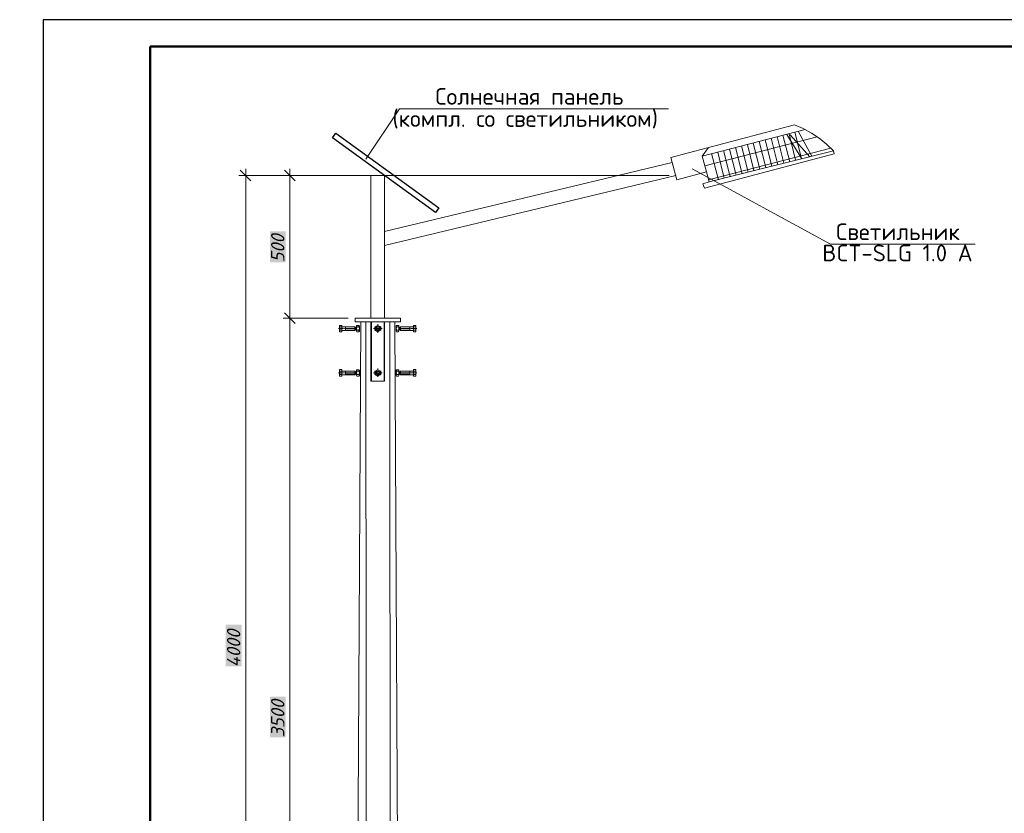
# Model space of a CAD drawing. Extents: x 4085 to 16701, y -65 to 10948.
# Tile 261 of 268: x 15303 to 15487, y 10787 to 10935. Entities that reach past the tile are written whole.
import ezdxf
from ezdxf.xclip import XClip

# ---------------------------------------------------------------- set-up
doc = ezdxf.new("R2010")
doc.units = 0
doc.header["$MEASUREMENT"] = 0
doc.header["$XCLIPFRAME"] = 0
doc.linetypes.add('CONTI', pattern=[0])
doc.layers.get('0').update_dxf_attribs({"color": 250, "linetype": 'CONTI'})
for name, color, linetype in [('(035) Откосы', 7, 'Continuous'), ('PDF _ELE. Электрооборудование (Powet equip.)', 7, 'Continuous'), ('PDF _Toshshaharnur', 5, 'Continuous'), ('PDF _Освещение', 7, 'Continuous'), ('PDF _Рамка (Sheet frame)', 7, 'Continuous'), ('PDF _Текст', 7, 'Continuous')]:
    doc.layers.add(name, color=color, linetype=linetype)
doc.layers.add('0ZG - GOR-INCE', color=5, linetype='Continuous', lineweight=15)
doc.styles.add('PDF ISOCPEUR', font='isocpeur.TTF')
doc.styles.add('PDF ISOCPEUR Italic', font='isocpeui.ttf')
doc.styles.get("Standard").update_dxf_attribs({"font": 'times.ttf'})
doc.linetypes.add('ОТКОСЫ_НЕУКР1', pattern='A,0.5,["|",Standard,S=-1.2,R=0,X=0,Y=1.2],1,["|",Standard,S=-0.5,R=0,X=0,Y=0.5],0.5', length=2)

# ---------------------------------------------------------------- blocks, each defined once
blk = doc.blocks.new('DWQDWQDWQDW')
at = {"layer": '(035) Откосы', "color": 253, "linetype": 'ОТКОСЫ_НЕУКР1', "ltscale": 1.5, "elevation": -0.62, "flags": 128}
blk.add_lwpolyline([(17034.92, 8915.01), (17056.43, 8927.39)], dxfattribs=at)
at = {"color": 253, "linetype": 'Continuous', "elevation": -0.62}
blk.add_lwpolyline([(17033.97, 8917.34), (17056.74, 8930.45)], dxfattribs=at)
blk = doc.blocks.new('A$C10aa157c')
at = {"layer": '0ZG - GOR-INCE', "linetype": 'Continuous', "rotation": 1.343740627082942}
blk.add_blockref('DWQDWQDWQDW', (-16693.37, -9279.94, -1.22), dxfattribs=at)
blk = doc.blocks.new('A$Cc4c8f544')
at = {"layer": 'PDF _ELE. Электрооборудование (Powet equip.)', "lineweight": 0}
for points in [[(-40751, 10712), (-40120, 11656), (-35090, 11656)], [(-34650, 10535), (-32063, 9125), (-29354, 9125)], [(-41199, 7575), (-41242, 7575), (-41246, 7588)], [(-41195, 7512), (-40958, 7512), (-40945, 7525), (-40945, 7567), (-40958, 7580), (-41195, 7580)], [(-41132, 7512), (-41132, 7580)], [(-41132, 7575), (-40954, 7575)], [(-40958, 7512), (-40958, 7580)], [(-40873, 7588), (-40882, 7575), (-40920, 7575), (-40924, 7588)], [(-40586, 7571), (-40586, 7520)], [(-40535, 7605), (-40577, 7580)], [(-40530, 7605), (-40530, 7609), (-40530, 7626)], [(-40530, 7588), (-40530, 7601)], [(-40530, 7563), (-40530, 7580), (-40530, 7584)], [(-40530, 7558), (-40530, 7558)], [(-40530, 7537), (-40530, 7554)], [(-40484, 7580), (-40526, 7605)], [(-40475, 7520), (-40475, 7571)], [(-40188, 7588), (-40179, 7575), (-40141, 7575), (-40137, 7588)], [(-39866, 7512), (-40103, 7512), (-40116, 7525), (-40116, 7567), (-40103, 7580), (-39866, 7580)], [(-39929, 7575), (-40107, 7575)], [(-40103, 7512), (-40103, 7580)], [(-39929, 7512), (-39929, 7580)], [(-39862, 7575), (-39819, 7575), (-39815, 7588)], [(-41263, 7546), (-41246, 7546), (-41242, 7546)], [(-41199, 7516), (-41242, 7516), (-41246, 7503)], [(-41237, 7546), (-41221, 7546), (-41216, 7546)], [(-41212, 7546), (-41199, 7546)], [(-41195, 7546), (-41191, 7546), (-41174, 7546)], [(-41170, 7546), (-41170, 7546)], [(-41166, 7546), (-41149, 7546)], [(-41144, 7546), (-41144, 7546)], [(-41140, 7546), (-41123, 7546), (-41119, 7546)], [(-41132, 7516), (-40954, 7516)], [(-41115, 7546), (-41102, 7546)], [(-41098, 7546), (-41094, 7546), (-41077, 7546)], [(-41072, 7546), (-41068, 7546), (-41051, 7546)], [(-41047, 7546), (-41047, 7546)], [(-41043, 7546), (-41026, 7546), (-41022, 7546)], [(-41017, 7546), (-41005, 7546)], [(-41000, 7546), (-40996, 7546)], [(-40992, 7546), (-40979, 7546)], [(-40975, 7546), (-40971, 7546), (-40954, 7546)], [(-40950, 7546), (-40950, 7546)], [(-40945, 7546), (-40928, 7546)], [(-40873, 7503), (-40882, 7516), (-40920, 7516), (-40924, 7503)], [(-40611, 7546), (-40594, 7546), (-40590, 7546)], [(-40586, 7546), (-40573, 7546)], [(-40569, 7546), (-40564, 7546), (-40547, 7546)], [(-40543, 7546), (-40543, 7546)], [(-40539, 7546), (-40522, 7546)], [(-40530, 7533), (-40530, 7533)], [(-40530, 7508), (-40530, 7512), (-40530, 7529)], [(-40530, 7491), (-40530, 7503)], [(-40530, 7465), (-40530, 7482), (-40530, 7486)], [(-40526, 7486), (-40484, 7512)], [(-40518, 7546), (-40518, 7546)], [(-40514, 7546), (-40497, 7546), (-40492, 7546)], [(-40488, 7546), (-40475, 7546)], [(-40471, 7546), (-40467, 7546), (-40450, 7546)], [(-40188, 7503), (-40179, 7516), (-40141, 7516), (-40137, 7503)], [(-40116, 7546), (-40133, 7546)], [(-40111, 7546), (-40111, 7546)], [(-40086, 7546), (-40090, 7546), (-40107, 7546)], [(-39929, 7516), (-40107, 7516)], [(-40069, 7546), (-40082, 7546)], [(-40061, 7546), (-40065, 7546)], [(-40044, 7546), (-40056, 7546)], [(-40018, 7546), (-40035, 7546), (-40039, 7546)], [(-40014, 7546), (-40014, 7546)], [(-39989, 7546), (-39993, 7546), (-40010, 7546)], [(-39963, 7546), (-39967, 7546), (-39984, 7546)], [(-39946, 7546), (-39959, 7546)], [(-39921, 7546), (-39938, 7546), (-39942, 7546)], [(-39917, 7546), (-39917, 7546)], [(-39895, 7546), (-39912, 7546)], [(-39891, 7546), (-39891, 7546)], [(-39866, 7546), (-39870, 7546), (-39887, 7546)], [(-39849, 7546), (-39862, 7546)], [(-39862, 7516), (-39819, 7516), (-39815, 7503)], [(-39823, 7546), (-39840, 7546), (-39845, 7546)], [(-39798, 7546), (-39815, 7546), (-39819, 7546)], [(-41263, 6716), (-41246, 6716), (-41242, 6716)], [(-41199, 6746), (-41242, 6746), (-41246, 6758)], [(-41199, 6686), (-41242, 6686), (-41246, 6674)], [(-41237, 6716), (-41221, 6716), (-41216, 6716)], [(-41212, 6716), (-41199, 6716)], [(-41195, 6682), (-40958, 6682), (-40945, 6695), (-40945, 6737), (-40958, 6750), (-41195, 6750)], [(-41195, 6716), (-41191, 6716), (-41174, 6716)], [(-41170, 6716), (-41170, 6716)], [(-41166, 6716), (-41149, 6716)], [(-41144, 6716), (-41144, 6716)], [(-41140, 6716), (-41123, 6716), (-41119, 6716)], [(-41132, 6682), (-41132, 6750)], [(-41132, 6746), (-40954, 6746)], [(-41132, 6690), (-40954, 6690)], [(-41115, 6716), (-41102, 6716)], [(-41098, 6716), (-41094, 6716), (-41077, 6716)], [(-41072, 6716), (-41068, 6716), (-41051, 6716)], [(-41047, 6716), (-41047, 6716)], [(-41043, 6716), (-41026, 6716), (-41022, 6716)], [(-41017, 6716), (-41005, 6716)], [(-41000, 6716), (-40996, 6716)], [(-40992, 6716), (-40979, 6716)], [(-40975, 6716), (-40971, 6716), (-40954, 6716)], [(-40958, 6682), (-40958, 6750)], [(-40950, 6716), (-40950, 6716)], [(-40945, 6716), (-40928, 6716)], [(-40873, 6758), (-40882, 6746), (-40920, 6746), (-40924, 6758)], [(-40873, 6678), (-40882, 6686), (-40920, 6686), (-40924, 6678)], [(-40611, 6716), (-40594, 6716), (-40590, 6716)], [(-40586, 6741), (-40586, 6690)], [(-40586, 6716), (-40573, 6716)], [(-40535, 6775), (-40577, 6750)], [(-40569, 6716), (-40564, 6716), (-40547, 6716)], [(-40543, 6716), (-40543, 6716)], [(-40539, 6716), (-40522, 6716)], [(-40530, 6784), (-40530, 6796)], [(-40530, 6758), (-40530, 6775), (-40530, 6779)], [(-40530, 6754), (-40530, 6754)], [(-40530, 6733), (-40530, 6750)], [(-40530, 6729), (-40530, 6729)], [(-40530, 6703), (-40530, 6707), (-40530, 6724)], [(-40530, 6686), (-40530, 6699)], [(-40530, 6661), (-40530, 6678), (-40530, 6682)], [(-40530, 6640), (-40530, 6652), (-40530, 6657)], [(-40484, 6750), (-40526, 6775)], [(-40526, 6657), (-40484, 6682)], [(-40518, 6716), (-40518, 6716)], [(-40514, 6716), (-40497, 6716), (-40492, 6716)], [(-40488, 6716), (-40475, 6716)], [(-40475, 6690), (-40475, 6741)], [(-40471, 6716), (-40467, 6716), (-40450, 6716)], [(-40188, 6758), (-40179, 6746), (-40141, 6746), (-40137, 6758)], [(-40188, 6678), (-40179, 6686), (-40141, 6686), (-40137, 6678)], [(-40116, 6716), (-40133, 6716)], [(-39866, 6682), (-40103, 6682), (-40116, 6695), (-40116, 6737), (-40103, 6750), (-39866, 6750)], [(-40111, 6716), (-40111, 6716)], [(-39929, 6746), (-40107, 6746)], [(-40086, 6716), (-40090, 6716), (-40107, 6716)], [(-39929, 6690), (-40107, 6690)], [(-40103, 6682), (-40103, 6750)], [(-40069, 6716), (-40082, 6716)], [(-40061, 6716), (-40065, 6716)], [(-40044, 6716), (-40056, 6716)], [(-40018, 6716), (-40035, 6716), (-40039, 6716)], [(-40014, 6716), (-40014, 6716)], [(-39989, 6716), (-39993, 6716), (-40010, 6716)], [(-39963, 6716), (-39967, 6716), (-39984, 6716)], [(-39946, 6716), (-39959, 6716)], [(-39921, 6716), (-39938, 6716), (-39942, 6716)], [(-39929, 6682), (-39929, 6750)], [(-39917, 6716), (-39917, 6716)], [(-39895, 6716), (-39912, 6716)], [(-39891, 6716), (-39891, 6716)], [(-39866, 6716), (-39870, 6716), (-39887, 6716)], [(-39862, 6746), (-39819, 6746), (-39815, 6758)], [(-39849, 6716), (-39862, 6716)], [(-39862, 6686), (-39819, 6686), (-39815, 6674)], [(-39823, 6716), (-39840, 6716), (-39845, 6716)], [(-39798, 6716), (-39815, 6716), (-39819, 6716)]]:
    blk.add_lwpolyline(points, dxfattribs=at)
at = {"layer": 'PDF _ELE. Электрооборудование (Powet equip.)', "color": 5, "lineweight": 30}
blk.add_lwpolyline([(-41373, 11115), (-41314, 11199), (-39387, 9802), (-39451, 9718)], close=True, dxfattribs=at)
at = {"layer": 'PDF _ELE. Электрооборудование (Powet equip.)', "lineweight": 5}
for points in [[(-42901, 10310), (-43100, 10509)], [(-42999, 10535), (-42999, -7306)], [(-42072, 10310), (-42275, 10509)], [(-42173, 7618), (-42173, 10535)], [(-42296, 10412), (-35082, 10412), (-43126, 10412)], [(-42173, 7867), (-42173, -7306)]]:
    blk.add_lwpolyline(points, dxfattribs=at)
for points in [[(-42296, 7740), (-41081, 7740)], [(-42072, 7643), (-42275, 7842)]]:
    blk.add_lwpolyline(points, close=True, dxfattribs=at)
at = {"layer": 'PDF _ELE. Электрооборудование (Powet equip.)', "lineweight": 0}
for points in [[(-41199, 7486), (-41199, 7605), (-41242, 7605), (-41246, 7596), (-41246, 7499), (-41242, 7486)], [(-40873, 7495), (-40873, 7596), (-40882, 7605), (-40920, 7605), (-40924, 7596), (-40924, 7495), (-40920, 7486), (-40882, 7486)], [(-40188, 7495), (-40188, 7596), (-40179, 7605), (-40141, 7605), (-40137, 7596), (-40137, 7495), (-40141, 7486), (-40179, 7486)], [(-39862, 7486), (-39862, 7605), (-39819, 7605), (-39815, 7596), (-39815, 7499), (-39819, 7486)], [(-41199, 6657), (-41199, 6779), (-41242, 6779), (-41246, 6767), (-41246, 6669), (-41242, 6657)], [(-40873, 6669), (-40873, 6767), (-40882, 6775), (-40920, 6775), (-40924, 6767), (-40924, 6669), (-40920, 6657), (-40882, 6657)], [(-40188, 6669), (-40188, 6767), (-40179, 6775), (-40141, 6775), (-40137, 6767), (-40137, 6669), (-40141, 6657), (-40179, 6657)], [(-39862, 6657), (-39862, 6779), (-39819, 6779), (-39815, 6767), (-39815, 6669), (-39819, 6657)]]:
    blk.add_lwpolyline(points, close=True, dxfattribs=at)
for points in [[(-40577, 7512), (-40535, 7486, 0.047152), (-40523, 7487)], [(-40577, 6682), (-40535, 6657, 0.047152), (-40523, 6657)]]:
    blk.add_lwpolyline(points, format="xyb", dxfattribs=at)
for centre, radius in [((-40528, 7548), 48.7), ((-40528, 7548), 31.8), ((-40528, 6718), 48.7), ((-40528, 6718), 31.8)]:
    blk.add_circle(centre, radius, dxfattribs=at)
for centre, radius, start, end in [((-41172, 7548), 69.9, 155.1218, 204.8782), ((-41193, 7586), 6.35, 179.9969, 270.0031), ((-40850, 7548), 74.1, 156.2858, 203.7142), ((-40947, 7548), 74.1, 336.2858, 23.7142), ((-40528, 7548), 61.3, 144.6188, 155.3881), ((-40528, 7548), 27.5, 60.0011, 330.0016), ((-40528, 7548), 61.1, 84.6008, 95.3992), ((-40528, 7548), 61.3, 24.6119, 35.3812), ((-40109, 7548), 74.1, 156.2858, 203.7142), ((-40207, 7548), 74.1, 336.2858, 23.7142), ((-39864, 7586), 6.35, 269.9969, 0.0031), ((-39885, 7548), 69.9, 335.1218, 24.8782), ((-41193, 7510), 6.35, 89.9969, 180.0031), ((-40528, 7548), 61.3, 204.6119, 215.3812), ((-40528, 7548), 61.3, 324.6188, 335.3881), ((-39864, 7510), 6.35, 359.9969, 90.0031), ((-41172, 6718), 69.9, 155.1218, 204.8782), ((-41193, 6760), 6.35, 179.9969, 270.0031), ((-41193, 6680), 6.35, 89.9969, 180.0031), ((-40850, 6718), 74.1, 156.2858, 203.7142), ((-40947, 6718), 74.1, 336.2858, 23.7142), ((-40528, 6718), 61.3, 144.6188, 155.3881), ((-40528, 6718), 61.3, 204.6119, 215.3812), ((-40528, 6718), 27.5, 60.0011, 330.0016), ((-40528, 6718), 61.1, 84.6008, 95.3992), ((-40528, 6718), 61.3, 24.6119, 35.3812), ((-40528, 6718), 61.3, 324.6188, 335.3881), ((-40109, 6718), 74.1, 156.2858, 203.7142), ((-40207, 6718), 74.1, 336.2858, 23.7142), ((-39864, 6760), 6.35, 269.9969, 0.0031), ((-39864, 6680), 6.35, 359.9969, 90.0031), ((-39885, 6718), 69.9, 335.1218, 24.8782)]:
    blk.add_arc(centre, radius, start, end, dxfattribs=at)
at = {"layer": 'PDF _ELE. Электрооборудование (Powet equip.)', "color": 7, "true_color": 0xffffff, "transparency": 33554559}
for points in [[(-42546, 8786), (-42249, 8786), (-42546, 9366)], [(-42249, 8786), (-42546, 9366), (-42249, 9366)], [(-43375, 1229), (-43075, 1229), (-43375, 2004)], [(-43075, 1229), (-43375, 2004), (-43075, 2004)], [(-42546, -100), (-42249, -100), (-42546, 662)], [(-42249, -100), (-42546, 662), (-42249, 662)]]:
    blk.add_solid(points, dxfattribs=at)
at = {"layer": 'PDF _Toshshaharnur', "lineweight": 0}
blk.add_lwpolyline([(-32736, 11360), (-32576, 11288), (-32419, 11203), (-32275, 11106), (-32135, 10996), (-32008, 10873), (-31996, 10814), (-34421, 10171), (-34447, 10255), (-34333, 10289), (-34383, 10475), (-34934, 10331), (-35048, 10746)], close=True, dxfattribs=at)
for points in [[(-34464, 10772), (-32533, 11271)], [(-32669, 11237), (-32410, 10772)], [(-34413, 10590), (-32309, 11132)], [(-33160, 10585), (-33283, 11076)], [(-33173, 11106), (-33050, 10611)], [(-32935, 10640), (-33062, 11136)], [(-32825, 10666), (-32952, 11161)], [(-32876, 11178), (-32601, 10721)], [(-32715, 10695), (-32838, 11191)], [(-32817, 11170), (-32449, 10759)], [(-32605, 10725), (-32728, 11220)], [(-34383, 10475), (-34464, 10772), (-34345, 10933)], [(-34345, 10331), (-32055, 10920)], [(-34333, 10289), (-32008, 10873)], [(-33939, 10386), (-34062, 10878)], [(-33829, 10416), (-33951, 10903)], [(-33714, 10441), (-33841, 10933)], [(-33604, 10471), (-33727, 10962)], [(-33494, 10501), (-33617, 10992)], [(-33384, 10526), (-33507, 11017)], [(-33270, 10556), (-33397, 11047)], [(-34159, 10331), (-34286, 10818)], [(-34172, 10848), (-34049, 10357)]]:
    blk.add_lwpolyline(points, dxfattribs=at)
at = {"layer": 'PDF _Освещение', "lineweight": 9}
for points in [[(-40403, 9362), (-35023, 10653)], [(-40657, 7740), (-40657, 10412), (-40403, 10412), (-40403, 7740)], [(-40403, 9099), (-34955, 10412)], [(-40928, -7077), (-40848, 7673), (-40213, 7673), (-40133, -7077)], [(-40738, -7081), (-40755, 7673)], [(-40657, 7673), (-40657, 6563)], [(-40649, 6563), (-40649, 7673)], [(-40412, 6563), (-40412, 7673)], [(-40403, 7673), (-40403, 6563)], [(-40289, -7081), (-40293, -3618), (-40306, 4155), (-40306, 7673)]]:
    blk.add_lwpolyline(points, dxfattribs=at)
blk.add_lwpolyline([(-40954, 7740), (-40107, 7740), (-40107, 7673), (-40954, 7673)], close=True, dxfattribs=at)
at = {"layer": 'PDF _Освещение', "lineweight": 0}
blk.add_lwpolyline([(-40657, 6563), (-40403, 6563)], dxfattribs=at)
at = {"layer": 'PDF _Рамка (Sheet frame)', "lineweight": 25}
for p, q in [((9867, 13324), (-46787, 13324)), ((-46787, 13324), (-46787, -16370))]:
    blk.add_line(p, q, dxfattribs=at)
at = {"layer": 'PDF _Рамка (Sheet frame)', "lineweight": 50}
for p, q in [((9367, 12824), (-44789, 12824)), ((-44789, 12824), (-44789, -15871))]:
    blk.add_line(p, q, dxfattribs=at)
at = {"layer": 'PDF _Текст', "attachment_point": 7, "style": 'PDF ISOCPEUR'}
for s, insert, char_height in [('Солнечная панель', (-39451, 11733), 310.56), ('(компл. со светильником)', (-40255, 11288), 310.56), ('Светильник', (-31957, 9201), 310.6), ('BCT-SLG 1.0 A', (-32216, 8803), 310.56)]:
    blk.add_mtext(s, dxfattribs=dict(at, insert=insert, char_height=char_height))
at = {"layer": 'PDF _Текст', "char_height": 250, "attachment_point": 7, "rotation": 90, "style": 'PDF ISOCPEUR Italic'}
for s, insert in [('500', (-42275, 8782)), ('4000', (-43100, 1208)), ('3500', (-42275, -104))]:
    blk.add_mtext(s, dxfattribs=dict(at, insert=insert))

msp = doc.modelspace()

# ---------------------------------------------------------------- block references
at = {"linetype": 'Continuous'}
ref = msp.add_blockref('A$C10aa157c', (15163.26, 10839, 0.18), dxfattribs=at)
XClip(ref).set_block_clipping_path([(-373.794434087, 108.5221690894), (-301.8282399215, 93.3350241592), (-251.5703695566, 64.2554686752), (-207.654540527, 33.6758720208), (-104.2532370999, 13.9690799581), (9.4882953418, 20.6982215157), (110.1840137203, 64.198227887), (135.5661904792, 19.4677583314), (74.741036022, -7.2786312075), (26.9902694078, -25.761868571), (-4.0754597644, -35.3463755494), (-88.6139293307, -37.2294086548), (-152.8418739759, -36.1397910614), (-192.3131233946, -27.415677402), (-222.2923186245, -17.3547389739), (-278.1502265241, 12.6686452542), (-296.1702662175, 12.3849432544), (-338.797385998, -11.849717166), (-373.794434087, 37.8738306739)])
at = {"xscale": 0.01, "yscale": 0.01, "zscale": 0.01}
msp.add_blockref('A$Cc4c8f544', (15775.48, 10802.15), dxfattribs=at)

doc.saveas('drawing.dxf')
